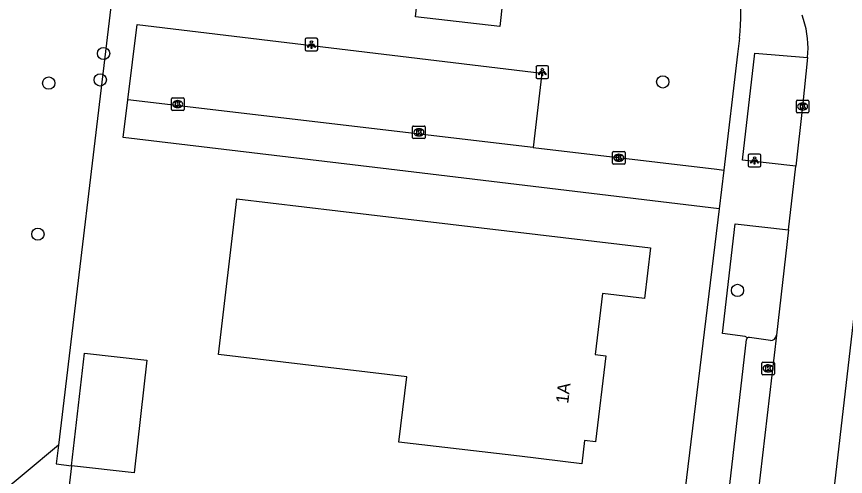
# Model space of a CAD drawing. Extents: x 162026 to 163499, y 387297 to 388169.
# Drawn here: x 162136.4 to 162202.4, y 387475.6 to 387512.2 of the extents above; entities that cross this region are included whole.
import ezdxf

# ---------------------------------------------------------------- set-up
doc = ezdxf.new("R2010")
doc.units = 0
for name, color, linetype in [('IMGEO_Boom', 7, 'Continuous'), ('IMGEO_Groenvoorziening', 7, 'Continuous'), ('IMGEO_Kolk', 7, 'Continuous'), ('IMGEO_Lichtpunt', 7, 'Continuous'), ('IMGEO_Pand', 7, 'Continuous'), ('IMGEO_Pand_nummerreeks', 7, 'Continuous'), ('IMGEO_Parkeervlak_open', 7, 'Continuous'), ('IMGEO_Rijbaan_lokaal_open', 7, 'Continuous'), ('IMGEO_Voetpad_open', 7, 'Continuous')]:
    doc.layers.add(name, color=color, linetype=linetype)

msp = doc.modelspace()

# ---------------------------------------------------------------- linework, layer by layer
at = {"layer": 'IMGEO_Boom'}
for centre in [(162143.333, 387509.213), (162138.962, 387506.856), (162143.067, 387507.113), (162187.852, 387506.956), (162138.103, 387494.841), (162193.802, 387490.37)]:
    msp.add_circle(centre, 0.489, dxfattribs=at)
at = {"layer": 'IMGEO_Groenvoorziening'}
for points in [[(162159.21, 387532.953), (162156.962, 387513.308), (162144.121, 387514.728), (162139.742, 387478.052)], [(162139.742, 387478.052), (162128.773, 387468.927)], [(162139.742, 387478.052), (162139.567, 387476.568), (162140.792, 387476.423)], [(162140.792, 387476.423), (162137.012, 387444.595)]]:
    msp.add_lwpolyline(points, dxfattribs=at)
at = {"layer": 'IMGEO_Kolk'}
for p, q in [((162148.81, 387505.686), (162149.662, 387505.686)), ((162148.735, 387504.76), (162148.735, 387505.612)), ((162149.223, 387505.466), (162149.248, 387505.466)), ((162149.736, 387505.612), (162149.736, 387504.76)), ((162198.486, 387504.569), (162198.486, 387505.421)), ((162198.561, 387505.495), (162199.413, 387505.495)), ((162198.974, 387505.275), (162198.999, 387505.275)), ((162199.487, 387505.421), (162199.487, 387504.569)), ((162149.662, 387504.686), (162148.81, 387504.686)), ((162149.246, 387504.906), (162149.221, 387504.906)), ((162199.413, 387504.495), (162198.561, 387504.495)), ((162198.997, 387504.715), (162198.972, 387504.715)), ((162167.94, 387502.518), (162167.94, 387503.37)), ((162168.015, 387503.444), (162168.867, 387503.444)), ((162168.428, 387503.224), (162168.453, 387503.224)), ((162168.941, 387503.37), (162168.941, 387502.518)), ((162168.867, 387502.444), (162168.015, 387502.444)), ((162168.451, 387502.664), (162168.426, 387502.664)), ((162183.852, 387500.492), (162183.852, 387501.344)), ((162183.927, 387501.418), (162184.779, 387501.418)), ((162184.34, 387501.198), (162184.365, 387501.198)), ((162184.853, 387501.344), (162184.853, 387500.492)), ((162184.779, 387500.418), (162183.927, 387500.418)), ((162184.363, 387500.638), (162184.338, 387500.638)), ((162195.745, 387483.738), (162195.745, 387484.59)), ((162195.82, 387484.664), (162196.672, 387484.664)), ((162196.746, 387484.59), (162196.746, 387483.738)), ((162196.256, 387483.884), (162196.231, 387483.884)), ((162196.233, 387484.444), (162196.258, 387484.444)), ((162196.672, 387483.664), (162195.82, 387483.664))]:
    msp.add_line(p, q, dxfattribs=at)
for points in [[(162148.81, 387505.686), (162149.662, 387505.686)], [(162148.735, 387504.76), (162148.735, 387505.612)], [(162149.056, 387505.386), (162149.179, 387505.386), (162149.179, 387505.235), (162149.309, 387505.386), (162149.473, 387505.386), (162149.327, 387505.235), (162149.48, 387504.986), (162149.328, 387504.986), (162149.243, 387505.15), (162149.179, 387505.083), (162149.179, 387504.986), (162149.056, 387504.986), (162149.056, 387505.386)], [(162149.736, 387505.612), (162149.736, 387504.76)], [(162198.486, 387504.569), (162198.486, 387505.421)], [(162198.561, 387505.495), (162199.413, 387505.495)], [(162198.807, 387505.195), (162198.93, 387505.195), (162198.93, 387505.044), (162199.06, 387505.195), (162199.224, 387505.195), (162199.078, 387505.044), (162199.231, 387504.795), (162199.079, 387504.795), (162198.994, 387504.959), (162198.93, 387504.892), (162198.93, 387504.795), (162198.807, 387504.795), (162198.807, 387505.195)], [(162199.487, 387505.421), (162199.487, 387504.569)], [(162149.662, 387504.686), (162148.81, 387504.686)], [(162199.413, 387504.495), (162198.561, 387504.495)], [(162167.94, 387502.518), (162167.94, 387503.37)], [(162168.015, 387503.444), (162168.867, 387503.444)], [(162168.261, 387503.144), (162168.384, 387503.144), (162168.384, 387502.993), (162168.514, 387503.144), (162168.678, 387503.144), (162168.532, 387502.993), (162168.685, 387502.744), (162168.533, 387502.744), (162168.448, 387502.908), (162168.384, 387502.841), (162168.384, 387502.744), (162168.261, 387502.744), (162168.261, 387503.144)], [(162168.941, 387503.37), (162168.941, 387502.518)], [(162168.867, 387502.444), (162168.015, 387502.444)], [(162183.852, 387500.492), (162183.852, 387501.344)], [(162183.927, 387501.418), (162184.779, 387501.418)], [(162184.173, 387501.118), (162184.296, 387501.118), (162184.296, 387500.967), (162184.426, 387501.118), (162184.59, 387501.118), (162184.444, 387500.967), (162184.597, 387500.718), (162184.445, 387500.718), (162184.36, 387500.882), (162184.296, 387500.815), (162184.296, 387500.718), (162184.173, 387500.718), (162184.173, 387501.118)], [(162184.853, 387501.344), (162184.853, 387500.492)], [(162184.779, 387500.418), (162183.927, 387500.418)], [(162195.745, 387483.738), (162195.745, 387484.59)], [(162195.82, 387484.664), (162196.672, 387484.664)], [(162196.746, 387484.59), (162196.746, 387483.738)], [(162196.066, 387484.364), (162196.189, 387484.364), (162196.189, 387484.213), (162196.319, 387484.364), (162196.483, 387484.364), (162196.337, 387484.213), (162196.49, 387483.964), (162196.338, 387483.964), (162196.253, 387484.128), (162196.189, 387484.061), (162196.189, 387483.964), (162196.066, 387483.964), (162196.066, 387484.364)], [(162196.672, 387483.664), (162195.82, 387483.664)]]:
    msp.add_lwpolyline(points, dxfattribs=at)
for centre, start, end in [((162148.812, 387505.61), 91.55205, 178.44795), ((162148.812, 387505.61), 91.55205, 178.44795), ((162149.66, 387505.61), 1.55205, 88.44795), ((162149.66, 387505.61), 1.55205, 88.44795), ((162198.563, 387505.419), 91.55205, 178.44795), ((162198.563, 387505.419), 91.55205, 178.44795), ((162199.411, 387505.419), 1.55205, 88.44795), ((162199.411, 387505.419), 1.55205, 88.44795), ((162148.812, 387504.762), 181.55205, 268.44795), ((162148.812, 387504.762), 181.55205, 268.44795), ((162149.66, 387504.762), 271.55205, 358.44795), ((162149.66, 387504.762), 271.55205, 358.44795), ((162198.563, 387504.571), 181.55205, 268.44795), ((162198.563, 387504.571), 181.55205, 268.44795), ((162199.411, 387504.571), 271.55205, 358.44795), ((162199.411, 387504.571), 271.55205, 358.44795), ((162168.017, 387503.368), 91.55205, 178.44795), ((162168.017, 387503.368), 91.55205, 178.44795), ((162168.865, 387503.368), 1.55205, 88.44795), ((162168.865, 387503.368), 1.55205, 88.44795), ((162168.017, 387502.52), 181.55205, 268.44795), ((162168.017, 387502.52), 181.55205, 268.44795), ((162168.865, 387502.52), 271.55205, 358.44795), ((162168.865, 387502.52), 271.55205, 358.44795), ((162183.929, 387501.342), 91.55205, 178.44795), ((162183.929, 387501.342), 91.55205, 178.44795), ((162184.777, 387501.342), 1.55205, 88.44795), ((162184.777, 387501.342), 1.55205, 88.44795), ((162183.929, 387500.494), 181.55205, 268.44795), ((162183.929, 387500.494), 181.55205, 268.44795), ((162184.777, 387500.494), 271.55205, 358.44795), ((162184.777, 387500.494), 271.55205, 358.44795), ((162195.822, 387484.588), 91.55205, 178.44795), ((162195.822, 387484.588), 91.55205, 178.44795), ((162196.67, 387484.588), 1.55205, 88.44795), ((162196.67, 387484.588), 1.55205, 88.44795), ((162195.822, 387483.74), 181.55205, 268.44795), ((162195.822, 387483.74), 181.55205, 268.44795), ((162196.67, 387483.74), 271.55205, 358.44795), ((162196.67, 387483.74), 271.55205, 358.44795)]:
    msp.add_arc(centre, 0.0765, start, end, dxfattribs=at)
for centre, major_axis, ratio, start_param, end_param in [((162149.222, 387505.186), (-0.387, 0.002), 0.722429, 4.712389, 7.853982), ((162149.247, 387505.186), (-0.39, 0.002), 0.717154, 1.570796, 4.712389), ((162198.973, 387504.995), (-0.387, 0.002), 0.722429, 4.712389, 7.853982), ((162198.998, 387504.995), (-0.39, 0.002), 0.717154, 1.570796, 4.712389), ((162168.427, 387502.944), (-0.387, 0.002), 0.722429, 4.712389, 7.853982), ((162168.452, 387502.944), (-0.39, 0.002), 0.717154, 1.570796, 4.712389), ((162184.339, 387500.918), (-0.387, 0.002), 0.722429, 4.712389, 7.853982), ((162184.364, 387500.918), (-0.39, 0.002), 0.717154, 1.570796, 4.712389), ((162196.232, 387484.164), (-0.387, 0.002), 0.722429, 4.712389, 7.853982), ((162196.257, 387484.164), (-0.39, 0.002), 0.717154, 1.570796, 4.712389)]:
    msp.add_ellipse(centre, major_axis=major_axis, ratio=ratio, start_param=start_param, end_param=end_param, dxfattribs=at)
at = {"layer": 'IMGEO_Lichtpunt'}
for p, q in [((162159.382, 387510.328), (162159.382, 387509.521)), ((162159.382, 387510.328), (162159.382, 387509.521)), ((162160.284, 387510.423), (162159.476, 387510.423)), ((162160.284, 387510.423), (162159.476, 387510.423)), ((162160.378, 387509.521), (162160.378, 387510.328)), ((162160.378, 387509.521), (162160.378, 387510.328)), ((162159.476, 387509.427), (162160.284, 387509.427)), ((162159.476, 387509.427), (162160.284, 387509.427)), ((162177.76, 387508.137), (162177.76, 387507.33)), ((162177.76, 387508.137), (162177.76, 387507.33)), ((162178.662, 387508.232), (162177.854, 387508.232)), ((162178.662, 387508.232), (162177.854, 387508.232)), ((162178.756, 387507.33), (162178.756, 387508.137)), ((162178.756, 387507.33), (162178.756, 387508.137)), ((162177.854, 387507.236), (162178.662, 387507.236)), ((162177.854, 387507.236), (162178.662, 387507.236)), ((162194.663, 387501.109), (162194.663, 387500.302)), ((162194.663, 387501.109), (162194.663, 387500.302)), ((162195.565, 387501.204), (162194.757, 387501.204)), ((162195.565, 387501.204), (162194.757, 387501.204)), ((162195.659, 387500.302), (162195.659, 387501.109)), ((162195.659, 387500.302), (162195.659, 387501.109)), ((162194.757, 387500.208), (162195.565, 387500.208)), ((162194.757, 387500.208), (162195.565, 387500.208))]:
    msp.add_line(p, q, dxfattribs=at)
for points in [[(162159.756, 387509.992), (162159.795, 387509.964), (162159.607, 387509.702), (162159.569, 387509.729), (162159.756, 387509.992)], [(162159.858, 387509.944), (162159.905, 387509.944), (162159.905, 387509.622), (162159.858, 387509.622), (162159.858, 387509.944)], [(162159.968, 387509.964), (162160.006, 387509.991), (162160.193, 387509.729), (162160.154, 387509.701), (162159.968, 387509.964)], [(162178.134, 387507.801), (162178.173, 387507.773), (162177.985, 387507.511), (162177.947, 387507.538), (162178.134, 387507.801)], [(162178.236, 387507.753), (162178.283, 387507.753), (162178.283, 387507.431), (162178.236, 387507.431), (162178.236, 387507.753)], [(162178.346, 387507.773), (162178.384, 387507.8), (162178.571, 387507.538), (162178.532, 387507.51), (162178.346, 387507.773)], [(162195.037, 387500.773), (162195.076, 387500.745), (162194.888, 387500.483), (162194.85, 387500.51), (162195.037, 387500.773)], [(162195.139, 387500.725), (162195.186, 387500.725), (162195.186, 387500.403), (162195.139, 387500.403), (162195.139, 387500.725)], [(162195.249, 387500.745), (162195.287, 387500.772), (162195.474, 387500.51), (162195.435, 387500.482), (162195.249, 387500.745)]]:
    msp.add_lwpolyline(points, dxfattribs=at)
for centre in [(162159.881, 387510.126), (162178.259, 387507.935), (162195.162, 387500.907)]:
    msp.add_circle(centre, 0.0994, dxfattribs=at)
for centre, start, end in [((162159.476, 387510.328), 90, 180), ((162159.476, 387510.328), 90, 180), ((162160.284, 387510.328), 0, 90), ((162160.284, 387510.328), 0, 90), ((162159.476, 387509.521), 180, 270), ((162159.476, 387509.521), 180, 270), ((162160.284, 387509.521), 270, 0), ((162160.284, 387509.521), 270, 360), ((162177.854, 387508.137), 90, 180), ((162177.854, 387508.137), 90, 180), ((162178.662, 387508.137), 0, 90), ((162178.662, 387508.137), 0, 90), ((162177.854, 387507.33), 180, 270), ((162177.854, 387507.33), 180, 270), ((162178.662, 387507.33), 270, 0), ((162178.662, 387507.33), 270, 360), ((162194.757, 387501.109), 90, 180), ((162194.757, 387501.109), 90, 180), ((162195.565, 387501.109), 0, 90), ((162195.565, 387501.109), 0, 90), ((162194.757, 387500.302), 180, 270), ((162194.757, 387500.302), 180, 270), ((162195.565, 387500.302), 270, 0), ((162195.565, 387500.302), 270, 360)]:
    msp.add_arc(centre, 0.0946, start, end, dxfattribs=at)
at = {"layer": 'IMGEO_Pand'}
for points in [[(162182.712, 387523.057), (162181.9, 387515.856), (162175.461, 387516.583), (162175.091, 387513.307), (162174.872, 387511.366), (162168.157, 387512.125), (162168.376, 387514.065), (162168.415, 387514.413), (162168.778, 387517.626), (162171.977, 387517.265), (162172.758, 387524.18)], [(162186.869, 387493.763), (162186.391, 387489.729), (162183.046, 387490.125), (162182.472, 387485.275), (162183.316, 387485.175), (162182.504, 387478.319), (162181.632, 387478.422), (162181.414, 387476.583), (162176.449, 387477.171), (162166.852, 387478.308), (162167.467, 387483.497), (162152.473, 387485.271), (162153.94, 387497.664), (162161.987, 387496.71), (162186.869, 387493.763)], [(162140.792, 387476.423), (162141.813, 387485.374), (162146.78, 387484.807), (162145.759, 387475.856), (162140.792, 387476.423)]]:
    msp.add_lwpolyline(points, dxfattribs=at)
at = {"layer": 'IMGEO_Parkeervlak_open'}
for points in [[(162145.274, 387505.516), (162146.019, 387511.526), (162178.235, 387507.643), (162177.534, 387501.733)], [(162196.427, 387486.373), (162194.746, 387486.633)]]:
    msp.add_lwpolyline(points, dxfattribs=at)
for centre, radius, start, end in [((162194.702, 387486.465), 0.174, 75.39499, 130.96474), ((162196.408, 387486.88), 0.507, 272.1578, 351.31553)]:
    msp.add_arc(centre, radius, start, end, dxfattribs=at)
at = {"layer": 'IMGEO_Rijbaan_lokaal_open'}
for points in [[(162199.365, 387508.893), (162199.408, 387509.26)], [(162199.365, 387508.893), (162198.987, 387504.995), (162198.447, 387500.241)], [(162192.342, 387496.867), (162166.045, 387500), (162144.902, 387502.519), (162145.274, 387505.516)], [(162177.534, 387501.733), (162145.274, 387505.516)], [(162197.45, 387439.337), (162205.054, 387505.351)], [(162177.534, 387501.733), (162192.158, 387500), (162192.723, 387499.933)], [(162192.723, 387499.933), (162192.342, 387496.867)], [(162197.873, 387495.182), (162198.447, 387500.241)], [(162197.873, 387495.182), (162196.909, 387486.803)], [(162196.909, 387486.803), (162195.432, 387474.076)]]:
    msp.add_lwpolyline(points, dxfattribs=at)
msp.add_arc((162191.593, 387509.602), 7.823, 357.49288, 19.99373, dxfattribs=at)
at = {"layer": 'IMGEO_Voetpad_open'}
for points in [[(162193.957, 387510.431), (162193.808, 387509.161), (162192.723, 387499.933)], [(162198.447, 387500.241), (162194.187, 387500.739), (162195.193, 387509.243), (162199.365, 387508.893)], [(162192.342, 387496.867), (162189.03, 387469.585), (162186.016, 387444.76), (162185.596, 387441.063)], [(162194.588, 387486.596), (162194.421, 387486.71), (162192.615, 387486.94), (162193.617, 387495.651), (162197.873, 387495.182)], [(162193.201, 387474.92), (162194.529, 387486.45)]]:
    msp.add_lwpolyline(points, dxfattribs=at)
for centre, radius, start, end in [((162178.15, 387512.29), 15.916, 353.29206, 23.61633), ((162194.702, 387486.465), 0.174, 131.07119, 184.9206)]:
    msp.add_arc(centre, radius, start, end, dxfattribs=at)

# ---------------------------------------------------------------- texts
at = {"layer": 'IMGEO_Pand_nummerreeks'}
msp.add_text('1A', height=1, rotation=83.24556, dxfattribs=at).set_placement((162180.323, 387481.335))

doc.saveas('drawing.dxf')
